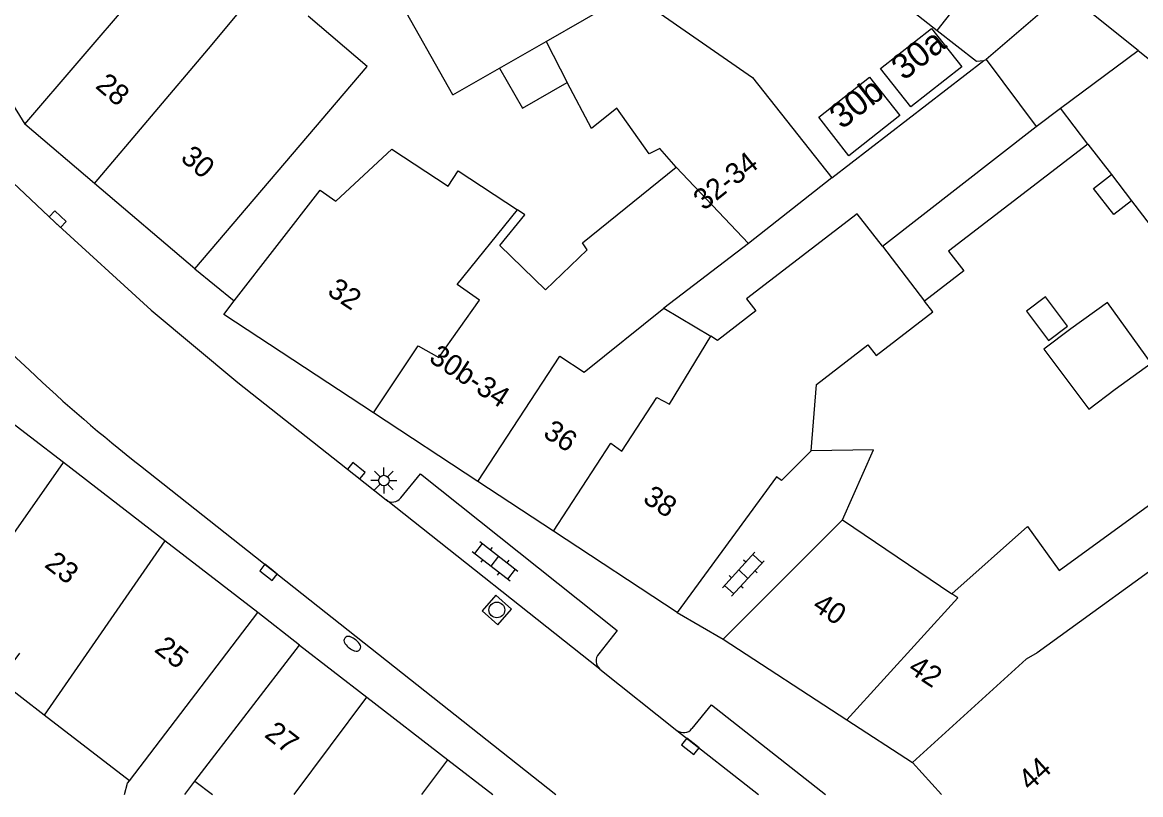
# Model space of a CAD drawing. Extents: x 132999 to 136000, y 398499 to 400501.
# Drawn here: x 134109.3 to 134162.7, y 398500 to 398536.9 of the extents above; entities that cross this region are included whole.
import ezdxf

# ---------------------------------------------------------------- set-up
doc = ezdxf.new("R2010")
doc.units = 0
for name, color, linetype in [('gg-afsc-erfafscheiding', 7, 'Continuous'), ('gg-anno-huisnummerreeks BGT', 7, 'Continuous'), ('gg-bbg-gedigitaliseerde bebouwing', 7, 'Continuous'), ('gg-bbg-gedigitaliseerde bijgebouw', 7, 'Continuous'), ('gg-bbg-hoofdgebouw', 7, 'Continuous'), ('gg-bbg-luifel en loopbrug', 7, 'Continuous'), ('gg-bbg-overig bouwwerk', 7, 'Continuous'), ('gg-bbg-tussenscheiding', 7, 'Continuous'), ('gg-knt-verharding', 7, 'Continuous'), ('gt-anno-plantopografie huisnummer', 7, 'Continuous'), ('gt-bbg-plantopografie pand', 7, 'Continuous'), ('gt-grn-weggrens', 7, 'Continuous'), ('gt-symb-brandkraan', 7, 'Continuous'), ('gt-symb-klinker verharding', 7, 'Continuous'), ('gt-symb-kolk', 7, 'Continuous'), ('gt-symb-lichtmast', 7, 'Continuous'), ('gt-symb-rioolschacht', 7, 'Continuous')]:
    doc.layers.add(name, color=color, linetype=linetype)

# ---------------------------------------------------------------- blocks, each defined once
blk = doc.blocks.new('gt0-KOLK')
at = {"layer": 'gt-symb-kolk'}
blk.add_lwpolyline([(0, 0), (0.375, 0), (0.375, 0.4), (-0.375, 0.4), (-0.375, 0), (0, 0)], dxfattribs=at)
blk = doc.blocks.new('gt0-KL1')
at = {"layer": 'gt-symb-klinker verharding'}
for p, q in [((-1.15, 0.3), (1.15, 0.3)), ((-1, -0.3), (-1, 0.3)), ((-0.5, 0.3), (-0.5, 0.45)), ((0, -0.3), (0, 0.3)), ((0.5, 0.3), (0.5, 0.45)), ((1, -0.3), (1, 0.3)), ((-1.15, -0.3), (1.15, -0.3)), ((-0.5, -0.45), (-0.5, -0.3)), ((0.5, -0.45), (0.5, -0.3))]:
    blk.add_line(p, q, dxfattribs=at)
blk = doc.blocks.new('gt0-BR')
at = {"layer": 'gt-symb-brandkraan'}
for centre, radius, start, end in [((-0.244, 0), 0.206, 107.5669, 252.4331), ((0.599, -2.664), 3, 106.892, 107.5669), ((0, -0.691), 0.938, 73.108, 106.892), ((-0.599, -2.664), 3, 72.4331, 73.108), ((0.244, 0), 0.206, 287.567, 72.4331), ((0.599, 2.664), 3, 252.4331, 253.108), ((0, 0.691), 0.938, 253.108, 286.8921), ((-0.599, 2.664), 3, 286.8921, 287.567)]:
    blk.add_arc(centre, radius, start, end, dxfattribs=at)
blk = doc.blocks.new('gt0-LMAST')
at = {"layer": 'gt-symb-lichtmast'}
for p, q in [((-0.005, 0.246), (-0.005, 0.621)), ((-0.182, 0.173), (-0.447, 0.438)), ((0.172, 0.173), (0.437, 0.438)), ((-0.255, -0.004), (-0.63, -0.004)), ((-0.182, -0.181), (-0.447, -0.446)), ((-0.005, -0.254), (-0.005, -0.629)), ((0.437, -0.446), (0.172, -0.181)), ((0.245, -0.004), (0.62, -0.004))]:
    blk.add_line(p, q, dxfattribs=at)
blk.add_circle((-0.005, -0.004), 0.25, dxfattribs=at)
blk = doc.blocks.new('gt0-RS')
at = {"layer": 'gt-symb-rioolschacht'}
blk.add_lwpolyline([(-0.5, -0.5), (0.5, -0.5), (0.5, 0.5), (-0.5, 0.5)], close=True, dxfattribs=at)
blk.add_circle((0, 0), 0.375, dxfattribs=at)

msp = doc.modelspace()

# ---------------------------------------------------------------- linework, layer by layer
at = {"layer": 'gg-afsc-erfafscheiding'}
for p, q in [((134147.944, 398529.466), (134155.208, 398535.066)), ((134117.012, 398500), (134117.497, 398500.643))]:
    msp.add_line(p, q, dxfattribs=at)
for points in [[(134148.447, 398513.131), (134149.93, 398516.464), (134146.945, 398516.423)], [(134114.132, 398500), (134114.276, 398500.541), (134114.372, 398500.664)]]:
    msp.add_lwpolyline(points, dxfattribs=at)
at = {"layer": 'gg-bbg-gedigitaliseerde bebouwing'}
for p, q in [((134129.824, 398533.424), (134126.523, 398539.299)), ((134129.824, 398533.424), (134132.053, 398534.702)), ((134143.958, 398526.321), (134139.907, 398523.244)), ((134150.352, 398526.192), (134152.371, 398523.573)), ((134139.907, 398523.244), (134142.149, 398521.898)), ((134145.289, 398515.185), (134140.55, 398508.7)), ((134142.75, 398507.43), (134148.447, 398513.131)), ((134148.447, 398513.131), (134153.676, 398509.593)), ((134114.372, 398500.664), (134110.303, 398503.792)), ((134117.497, 398500.643), (134118.333, 398500))]:
    msp.add_line(p, q, dxfattribs=at)
for points in [[(134117.501, 398525.11), (134125.732, 398534.782), (134122.914, 398537.18)], [(134124.234, 398528.356), (134126.908, 398530.839), (134129.603, 398529.069), (134130.079, 398529.794), (134132.913, 398527.932)], [(134134.248, 398524.107), (134136.244, 398526.029), (134136.016, 398526.358), (134140.491, 398529.968)], [(134119.383, 398523.587), (134123.49, 398528.868), (134124.234, 398528.356)], [(134134.248, 398524.107), (134132.078, 398526.229), (134133.262, 398527.703), (134132.913, 398527.932)], [(134150.352, 398526.192), (134149.15, 398527.751), (134143.867, 398523.678), (134144.305, 398523.11), (134142.477, 398521.701), (134142.149, 398521.898)], [(134146.945, 398516.423), (134147.199, 398519.595), (134149.664, 398521.491), (134150.058, 398520.98), (134152.765, 398523.062), (134152.371, 398523.573)], [(134146.945, 398516.423), (134145.531, 398515.008), (134145.289, 398515.185)], [(134153.676, 398509.593), (134157.281, 398512.807), (134158.796, 398510.713), (134163.951, 398514.444), (134164.11, 398514.242)], [(134110.303, 398503.792), (134108.139, 398505.457), (134109.139, 398506.758)]]:
    msp.add_lwpolyline(points, dxfattribs=at)
at = {"layer": 'gg-bbg-gedigitaliseerde bijgebouw'}
for p, q in [((134150.773, 398538.23), (134152.976, 398536.507)), ((134162.57, 398535.541), (134159.085, 398538.351)), ((134162.57, 398535.541), (134169.793, 398529.793)), ((134155.208, 398535.066), (134155.31, 398535.117)), ((134155.31, 398535.117), (134157.699, 398531.922)), ((134157.699, 398531.922), (134158.862, 398532.786)), ((134160.174, 398531.08), (134158.862, 398532.786)), ((134160.174, 398531.08), (134161.301, 398529.616)), ((134147.944, 398529.466), (134143.958, 398526.321)), ((134161.301, 398529.616), (134162.26, 398528.368))]:
    msp.add_line(p, q, dxfattribs=at)
for points in [[(134138.329, 398538.301), (134144.154, 398534.251), (134147.944, 398529.466)], [(134152.976, 398536.507), (134154.852, 398535.039), (134155.208, 398535.066)], [(134132.053, 398534.702), (134133.15, 398532.789), (134135.282, 398534.012)], [(134140.491, 398529.968), (134139.717, 398530.863), (134139.207, 398530.607), (134137.657, 398532.788), (134136.458, 398531.82), (134135.282, 398534.012)], [(134162.26, 398528.368), (134164.255, 398525.775), (134164.824, 398526.176)], [(134158.295, 398521.697), (134159.198, 398522.376), (134158.146, 398523.774), (134157.243, 398523.095), (134158.295, 398521.697)]]:
    msp.add_lwpolyline(points, dxfattribs=at)
at = {"layer": 'gg-bbg-hoofdgebouw'}
for p, q in [((134109.37, 398532.03), (134114.93, 398538.52)), ((134112.699, 398529.197), (134109.37, 398532.03)), ((134117.501, 398525.11), (134112.699, 398529.197)), ((134111.215, 398515.859), (134106.49, 398519.502)), ((134131.019, 398514.963), (134126.03, 398518.241)), ((134116.066, 398512.12), (134111.215, 398515.859)), ((134134.636, 398512.586), (134131.019, 398514.963)), ((134140.55, 398508.7), (134134.636, 398512.586)), ((134120.503, 398508.699), (134116.066, 398512.12)), ((134114.372, 398500.664), (134120.503, 398508.699)), ((134142.75, 398507.43), (134148.652, 398503.578)), ((134117.497, 398500.643), (134122.497, 398507.146)), ((134122.497, 398507.146), (134125.721, 398504.653)), ((134125.721, 398504.653), (134129.592, 398501.66)), ((134148.652, 398503.578), (134151.79, 398501.53)), ((134129.592, 398501.66), (134131.739, 398500)), ((134151.79, 398501.53), (134153.183, 398500))]:
    msp.add_line(p, q, dxfattribs=at)
msp.add_lwpolyline([(134126.03, 398518.241), (134118.88, 398522.94), (134119.383, 398523.587)], dxfattribs=at)
at = {"layer": 'gg-bbg-luifel en loopbrug'}
for points in [[(134162.26, 398528.368), (134161.406, 398527.711), (134160.446, 398528.958), (134161.301, 398529.616)], [(134163.192, 398520.603), (134161.111, 398523.504), (134159.363, 398522.25), (134158.064, 398521.272), (134160.211, 398518.419), (134161.478, 398519.373), (134163.192, 398520.603)]]:
    msp.add_lwpolyline(points, dxfattribs=at)
at = {"layer": 'gg-bbg-overig bouwwerk'}
msp.add_line((134150.352, 398526.192), (134157.699, 398531.922), dxfattribs=at)
msp.add_lwpolyline([(134160.174, 398531.08), (134153.518, 398525.959), (134154.244, 398525.014), (134152.371, 398523.573)], dxfattribs=at)
at = {"layer": 'gg-bbg-tussenscheiding'}
for p, q in [((134152.976, 398536.507), (134156.189, 398540.624)), ((134134.281, 398535.98), (134138.329, 398538.301)), ((134159.085, 398538.351), (134155.31, 398535.117)), ((134132.053, 398534.702), (134134.281, 398535.98)), ((134134.281, 398535.98), (134135.282, 398534.012)), ((134158.862, 398532.786), (134162.57, 398535.541)), ((134140.491, 398529.968), (134143.958, 398526.321)), ((134106.345, 398508.921), (134111.215, 398515.859)), ((134116.066, 398512.12), (134110.303, 398503.792)), ((134122.247, 398500), (134125.721, 398504.653)), ((134128.345, 398500), (134129.592, 398501.66))]:
    msp.add_line(p, q, dxfattribs=at)
for points in [[(134112.699, 398529.197), (134118.143, 398535.628), (134120.878, 398538.912)], [(134126.03, 398518.241), (134128.163, 398521.437), (134129.155, 398520.881), (134131.107, 398523.626), (134130.035, 398524.363), (134132.913, 398527.932)], [(134131.019, 398514.963), (134134.937, 398520.946), (134136.107, 398520.187), (134139.907, 398523.244)], [(134134.636, 398512.586), (134137.374, 398516.787), (134137.909, 398516.407), (134139.568, 398518.976), (134140.179, 398518.647), (134142.149, 398521.898)], [(134165.095, 398512.089), (134157.757, 398506.779), (134157.222, 398506.473), (134151.79, 398501.53)], [(134148.652, 398503.578), (134153.966, 398509.397), (134153.676, 398509.593)]]:
    msp.add_lwpolyline(points, dxfattribs=at)
at = {"layer": 'gg-knt-verharding'}
for p, q in [((134117.501, 398525.11), (134119.383, 398523.587)), ((134114.9, 398515.709), (134134.747, 398500)), ((134136.855, 398505.996), (134126.633, 398514.077)), ((134140.55, 398508.7), (134142.75, 398507.43)), ((134136.855, 398505.996), (134140.538, 398503.064)), ((134140.538, 398503.064), (134144.429, 398500))]:
    msp.add_line(p, q, dxfattribs=at)
for points in [[(134104.233, 398533.542), (134110.806, 398527.343), (134115.41, 398523.146), (134119.557, 398519.68), (134125.088, 398515.314), (134126.633, 398514.077)], [(134109.583, 398520.292), (134106.51, 398523.11), (134102.241, 398527.12)], [(134127.336, 398514.176), (134128.276, 398515.327), (134137.68, 398507.846), (134136.799, 398506.726)], [(134141.255, 398503.151), (134142.183, 398504.289), (134147.631, 398500)]]:
    msp.add_lwpolyline(points, dxfattribs=at)
for centre, radius, start, end in [((134158.409, 398571.562), 70.8, 226.39871, 232.08175), ((134126.935, 398514.475), 0.5, 232.7697, 323.2623), ((134137.179, 398506.388), 0.508, 138.325, 230.4484), ((134140.851, 398503.479), 0.52, 232.9471, 320.8896)]:
    msp.add_arc(centre, radius, start, end, dxfattribs=at)
at = {"layer": 'gt-bbg-plantopografie pand'}
for points in [[(134150.266, 398534.688), (134152.698, 398536.601), (134154.144, 398534.763), (134151.713, 398532.85), (134150.266, 398534.688)], [(134147.309, 398532.361), (134149.74, 398534.274), (134151.187, 398532.436), (134148.755, 398530.522), (134147.309, 398532.361)]]:
    msp.add_lwpolyline(points, dxfattribs=at)
at = {"layer": 'gt-grn-weggrens'}
for p, q in [((134106.9, 398536.01), (134109.37, 398532.03)), ((134122.497, 398507.146), (134120.503, 398508.699))]:
    msp.add_line(p, q, dxfattribs=at)

# ---------------------------------------------------------------- block references
at = {"layer": 'gt-symb-brandkraan', "rotation": -37.030389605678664}
msp.add_blockref('gt0-BR', (134125.022, 398507.205), dxfattribs=at)
at = {"layer": 'gt-symb-klinker verharding'}
for p, rotation in [((134131.844, 398511.147), -37.729269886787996), ((134143.707, 398510.529), 47.39100385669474)]:
    msp.add_blockref('gt0-KL1', p, dxfattribs=dict(at, rotation=rotation))
at = {"layer": 'gt-symb-kolk'}
for p, rotation in [((134110.806, 398527.343), -43.29864539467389), ((134125.088, 398515.314), -38.25701687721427), ((134121.142, 398510.771), 141.61754266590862), ((134141.298, 398502.467), 141.82346239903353)]:
    msp.add_blockref('gt0-KOLK', p, dxfattribs=dict(at, rotation=rotation))
at = {"layer": 'gt-symb-lichtmast'}
msp.add_blockref('gt0-LMAST', (134126.536, 398515.008), dxfattribs=at)
at = {"layer": 'gt-symb-rioolschacht', "rotation": 138.485380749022}
msp.add_blockref('gt0-RS', (134131.929, 398508.821), dxfattribs=at)

# ---------------------------------------------------------------- texts
at = {"layer": 'gg-anno-huisnummerreeks BGT'}
for s, rotation, p in [('28', 319.6, (134112.697, 398533.795)), ('30', 319.6, (134116.763, 398530.335)), ('32-34', 38.4, (134141.823, 398527.873)), ('32', 326.7, (134123.772, 398523.914)), ('30b-34', 326.7, (134128.629, 398520.721)), ('36', 326.7, (134134.086, 398517.136)), ('38', 326.7, (134138.852, 398514.004)), ('23', 322.4, (134110.262, 398510.912)), ('40', 326.8, (134146.948, 398508.869)), ('25', 322.4, (134115.511, 398506.865)), ('42', 326.8, (134151.526, 398505.882)), ('27', 322.3, (134120.773, 398502.791)), ('44', 42.3, (134157.411, 398500.141))]:
    msp.add_text(s, height=1, rotation=rotation, dxfattribs=at).set_placement(p)
at = {"layer": 'gt-anno-plantopografie huisnummer'}
for s, p in [('30a', (134151.381, 398534.076)), ('30b', (134148.424, 398531.749))]:
    msp.add_text(s, height=1.2, rotation=38.1935, dxfattribs=at).set_placement(p)

doc.saveas('drawing.dxf')
